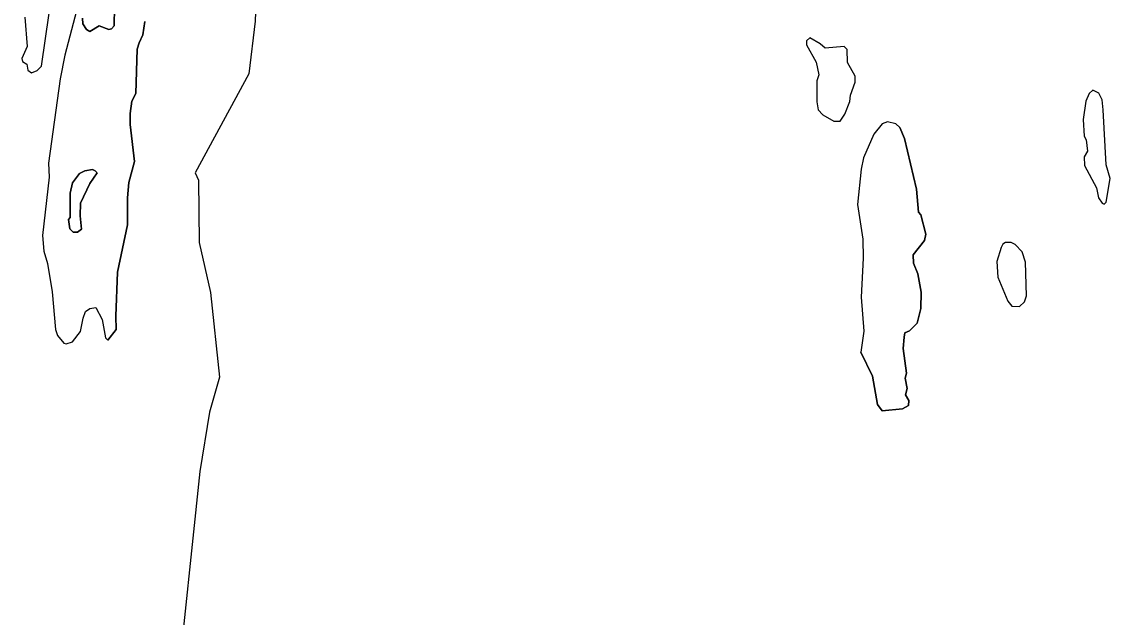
# Model space of a CAD drawing. Extents: x 642515 to 647219, y 6080136 to 6084356.
# Drawn here: x 645042.3 to 645069.94, y 6080985.89 to 6081000.85 of the extents above; entities that cross this region are included whole.
import ezdxf

# ---------------------------------------------------------------- set-up
doc = ezdxf.new("R2010")
doc.units = 0
doc.layers.add('Level 63', color=7, linetype='Continuous')

msp = doc.modelspace()

# ---------------------------------------------------------------- linework, layer by layer
at = {"layer": 'Level 63'}
msp.add_line((645044.4, 6080992.91), (645044.46, 6080992.85), dxfattribs=at)
for points in [[(645049.082, 6081017.693), (645049.372, 6081014.582), (645049.813, 6081012.225), (645049.864, 6081010.977), (645049.813, 6081009.961), (645049.727, 6081009.848), (645049.901, 6081009.594), (645049.976, 6081009.201), (645049.611, 6081008.311), (645049.506, 6081007.697), (645049.082, 6081006.707), (645048.238, 6081002.964), (645048.165, 6081000.867), (645048.002, 6080999.551), (645046.654, 6080997.056), (645046.741, 6080996.876), (645046.752, 6080995.306), (645047.037, 6080994.052), (645047.263, 6080991.922), (645047.019, 6080991.046), (645046.77, 6080989.55), (645046.179, 6080983.891)], [(645042.37, 6081000.97), (645042.43, 6081000.23), (645042.3, 6080999.93), (645042.31, 6080999.86), (645042.42, 6080999.79), (645042.45, 6080999.64), (645042.54, 6080999.57), (645042.68, 6080999.63), (645042.79, 6080999.74), (645042.98, 6081001.07)], [(645042.37, 6081000.97), (645042.43, 6081000.23), (645042.3, 6080999.93), (645042.31, 6080999.86), (645042.42, 6080999.79), (645042.45, 6080999.64), (645042.54, 6080999.57), (645042.68, 6080999.63), (645042.79, 6080999.74), (645042.98, 6081001.07)], [(645043.67, 6081001.13), (645043.38, 6081000.02), (645043.26, 6080999.42), (645042.97, 6080997.3), (645042.98, 6080996.95), (645042.82, 6080995.48), (645042.85, 6080995.09), (645042.94, 6080994.78), (645043.06, 6080994.07), (645043.14, 6080993.12), (645043.19, 6080992.97)], [(645043.67, 6081001.13), (645043.38, 6081000.02), (645043.26, 6080999.42), (645042.97, 6080997.3)], [(645043.82, 6081000.95), (645043.83, 6081000.8), (645043.92, 6081000.66), (645044.01, 6081000.61), (645044.24, 6081000.75), (645044.48, 6081000.66), (645044.55, 6081000.68), (645044.62, 6081000.75), (645044.63, 6081001.22)], [(645044.63, 6081001.22), (645044.62, 6081000.75), (645044.55, 6081000.68), (645044.48, 6081000.66), (645044.24, 6081000.75), (645044.01, 6081000.61), (645043.92, 6081000.66), (645043.83, 6081000.8), (645043.82, 6081000.95)], [(645043.19, 6080992.97), (645043.35, 6080992.78), (645043.41, 6080992.76), (645043.57, 6080992.81), (645043.77, 6080993.07), (645043.84, 6080993.41), (645043.9, 6080993.57), (645044.01, 6080993.65), (645044.16, 6080993.67), (645044.32, 6080993.37), (645044.4, 6080992.91), (645044.46, 6080992.85), (645044.67, 6080993.12), (645044.66, 6080993.46), (645044.7, 6080994.56), (645044.95, 6080995.75), (645044.95, 6080996.43), (645044.99, 6080996.82), (645045.13, 6080997.34), (645045.02, 6080998.27), (645045.02, 6080998.55), (645045.06, 6080998.86), (645045.16, 6080999.05), (645045.2, 6081000.17), (645045.25, 6081000.33), (645045.34, 6081000.53), (645045.39, 6081000.86)], [(645045.39, 6081000.86), (645045.34, 6081000.53), (645045.25, 6081000.33), (645045.2, 6081000.17), (645045.16, 6080999.05), (645045.06, 6080998.86), (645045.02, 6080998.55), (645045.02, 6080998.27), (645045.13, 6080997.34), (645044.99, 6080996.82), (645044.95, 6080996.43), (645044.95, 6080995.75), (645044.7, 6080994.56), (645044.66, 6080993.46), (645044.67, 6080993.12), (645044.46, 6080992.85)], [(645062.97, 6081000.23), (645062.5, 6081000.19), (645062.37, 6081000.3), (645062.11, 6081000.45), (645062.03, 6081000.38), (645062.03, 6081000.28), (645062.27, 6080999.84), (645062.34, 6080999.52), (645062.29, 6080999.37), (645062.29, 6080998.84), (645062.32, 6080998.64), (645062.44, 6080998.52), (645062.71, 6080998.36), (645062.87, 6080998.36), (645062.99, 6080998.53), (645063.12, 6080998.85), (645063.13, 6080999.01), (645063.25, 6080999.34), (645063.25, 6080999.49), (645063.06, 6080999.83), (645063.05, 6081000.16), (645062.97, 6081000.23)], [(645063.05, 6081000.16), (645062.97, 6081000.23), (645062.5, 6081000.19), (645062.37, 6081000.3), (645062.11, 6081000.45), (645062.03, 6081000.38), (645062.03, 6081000.28), (645062.27, 6080999.84), (645062.34, 6080999.52), (645062.29, 6080999.37), (645062.29, 6080998.84), (645062.32, 6080998.64), (645062.44, 6080998.52), (645062.71, 6080998.36), (645062.87, 6080998.36), (645062.99, 6080998.53), (645063.12, 6080998.85), (645063.13, 6080999.01), (645063.25, 6080999.34), (645063.25, 6080999.49), (645063.06, 6080999.83), (645063.05, 6081000.16)], [(645069.23, 6080999.14), (645069.13, 6080999.05), (645069.05, 6080998.86), (645068.98, 6080998.4), (645069.01, 6080997.98), (645069.06, 6080997.89), (645069.09, 6080997.6), (645069.01, 6080997.46), (645069.02, 6080997.24), (645069.32, 6080996.68), (645069.37, 6080996.43), (645069.46, 6080996.3), (645069.51, 6080996.27), (645069.56, 6080996.32), (645069.66, 6080996.92), (645069.56, 6080997.26), (645069.49, 6080998.64), (645069.46, 6080998.89), (645069.38, 6080999.06), (645069.23, 6080999.14)], [(645069.38, 6080999.06), (645069.23, 6080999.14), (645069.13, 6080999.05), (645069.05, 6080998.86), (645068.98, 6080998.4), (645069.01, 6080997.98), (645069.06, 6080997.89), (645069.09, 6080997.6), (645069.01, 6080997.46), (645069.02, 6080997.24), (645069.32, 6080996.68), (645069.37, 6080996.43), (645069.46, 6080996.3), (645069.51, 6080996.27), (645069.56, 6080996.32), (645069.66, 6080996.92), (645069.56, 6080997.26), (645069.49, 6080998.64), (645069.46, 6080998.89), (645069.38, 6080999.06)], [(645064.27, 6080998.29), (645064.06, 6080998.34), (645063.93, 6080998.29), (645063.72, 6080998.03), (645063.46, 6080997.44), (645063.4, 6080997.15), (645063.31, 6080996.26), (645063.44, 6080995.39), (645063.45, 6080994.91), (645063.4, 6080993.93), (645063.47, 6080993.08), (645063.39, 6080992.55)], [(645063.39, 6080992.55), (645063.69, 6080991.95), (645063.81, 6080991.24), (645063.93, 6080991.08), (645064.44, 6080991.13), (645064.59, 6080991.21), (645064.6, 6080991.34), (645064.52, 6080991.48), (645064.56, 6080991.64), (645064.51, 6080991.9), (645064.54, 6080992.02), (645064.46, 6080992.64), (645064.48, 6080992.93), (645064.5, 6080993.04), (645064.62, 6080993.09), (645064.81, 6080993.28), (645064.9, 6080993.65), (645064.91, 6080994.06), (645064.83, 6080994.52), (645064.72, 6080994.79), (645064.71, 6080995), (645064.99, 6080995.36), (645065.03, 6080995.52), (645064.9, 6080996), (645064.84, 6080996.07), (645064.79, 6080996.65), (645064.49, 6080997.92), (645064.37, 6080998.2), (645064.27, 6080998.29), (645064.06, 6080998.34), (645063.93, 6080998.29), (645063.72, 6080998.03), (645063.46, 6080997.44), (645063.4, 6080997.15), (645063.31, 6080996.26), (645063.44, 6080995.39), (645063.45, 6080994.91), (645063.4, 6080993.93), (645063.47, 6080993.08), (645063.39, 6080992.55)], [(645064.27, 6080998.29), (645064.37, 6080998.2), (645064.49, 6080997.92), (645064.79, 6080996.65), (645064.84, 6080996.07), (645064.9, 6080996), (645065.03, 6080995.52)], [(645042.97, 6080997.3), (645042.98, 6080996.95), (645042.82, 6080995.48), (645042.85, 6080995.09), (645042.94, 6080994.78), (645043.06, 6080994.07), (645043.14, 6080993.12), (645043.19, 6080992.97), (645043.35, 6080992.78)], [(645044.14, 6080997.11), (645044.07, 6080997.14), (645043.88, 6080997.11), (645043.75, 6080997.04), (645043.57, 6080996.81), (645043.51, 6080996.55), (645043.51, 6080995.94), (645043.47, 6080995.89), (645043.5, 6080995.65), (645043.59, 6080995.57), (645043.7, 6080995.57), (645043.8, 6080995.64), (645043.76, 6080995.98), (645043.77, 6080996.3), (645044.01, 6080996.79), (645044.19, 6080997.06), (645044.14, 6080997.11)], [(645044.14, 6080997.11), (645044.19, 6080997.06), (645044.01, 6080996.79), (645043.77, 6080996.3), (645043.76, 6080995.98), (645043.8, 6080995.64), (645043.7, 6080995.57), (645043.59, 6080995.57), (645043.5, 6080995.65), (645043.47, 6080995.89), (645043.51, 6080995.94), (645043.51, 6080996.55), (645043.57, 6080996.81), (645043.75, 6080997.04), (645043.88, 6080997.11), (645044.07, 6080997.14), (645044.14, 6080997.11)], [(645065.03, 6080995.52), (645064.99, 6080995.36), (645064.71, 6080995), (645064.72, 6080994.79), (645064.83, 6080994.52), (645064.91, 6080994.06), (645064.9, 6080993.65), (645064.81, 6080993.28), (645064.62, 6080993.09), (645064.5, 6080993.04), (645064.48, 6080992.93), (645064.46, 6080992.64), (645064.54, 6080992.02), (645064.51, 6080991.9), (645064.56, 6080991.64), (645064.52, 6080991.48), (645064.6, 6080991.34), (645064.59, 6080991.21), (645064.44, 6080991.13), (645063.93, 6080991.08), (645063.81, 6080991.24), (645063.69, 6080991.95), (645063.39, 6080992.55)], [(645067.27, 6080995.26), (645067.17, 6080995.31), (645067.03, 6080995.31), (645066.96, 6080995.27), (645066.92, 6080995.18), (645066.81, 6080994.83), (645066.84, 6080994.44), (645067.09, 6080993.83), (645067.19, 6080993.71), (645067.38, 6080993.7), (645067.51, 6080993.82), (645067.56, 6080993.97), (645067.53, 6080994.81), (645067.45, 6080995.07), (645067.27, 6080995.26)], [(645067.45, 6080995.07), (645067.27, 6080995.26), (645067.17, 6080995.31), (645067.03, 6080995.31), (645066.96, 6080995.27), (645066.92, 6080995.18), (645066.81, 6080994.83), (645066.84, 6080994.44), (645067.09, 6080993.83), (645067.19, 6080993.71), (645067.38, 6080993.7), (645067.51, 6080993.82), (645067.56, 6080993.97), (645067.53, 6080994.81), (645067.45, 6080995.07)], [(645043.35, 6080992.78), (645043.41, 6080992.76), (645043.57, 6080992.81), (645043.77, 6080993.07), (645043.84, 6080993.41), (645043.9, 6080993.57), (645044.01, 6080993.65), (645044.16, 6080993.67), (645044.32, 6080993.37), (645044.4, 6080992.91)]]:
    msp.add_lwpolyline(points, dxfattribs=at)

# ---------------------------------------------------------------- texts
msp.add_text('Kawawachikamach', height=5.66682, rotation=315.1735, dxfattribs=at).set_placement((645064.41, 6081028.87))

doc.saveas('drawing.dxf')
